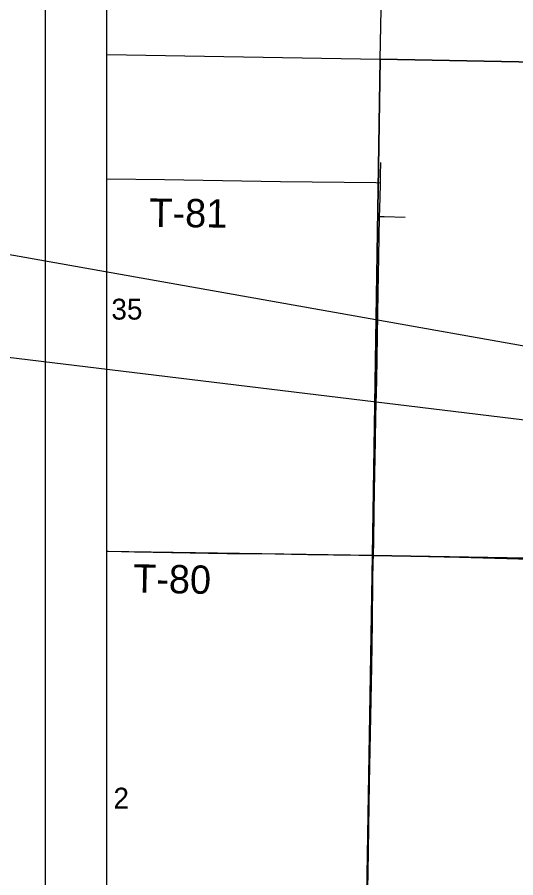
# Model space of a CAD drawing. Extents: x 0 to 68, y 0 to 52.9.
# Drawn here: x 24.447 to 25.412, y 17.291 to 18.957 of the extents above; entities that cross this region are included whole.
import ezdxf

# ---------------------------------------------------------------- set-up
doc = ezdxf.new("R2010")
doc.units = 0
for name, color, linetype in [('Default', 7, 'Continuous'), ('GM_X_Township_Road', 7, 'Continuous'), ('GM_X_Township_Road_Text', 7, 'Continuous'), ('SH_Data', 7, 'Continuous')]:
    doc.layers.add(name, color=color, linetype=linetype)

msp = doc.modelspace()

# ---------------------------------------------------------------- linework, layer by layer
at = {"layer": 'Default'}
msp.add_line((24.6206, 14.1085), (24.6206, 20.8614), dxfattribs=at)
for points in [[(25.4089, 19.8432), (26.1392, 19.8339), (26.1394, 19.8229), (26.1231, 18.8568), (25.1496, 18.8754), (25.1672, 19.7432)], [(24.6206, 18.8846), (25.1496, 18.8754), (25.1349, 17.9142), (24.6206, 17.9219)], [(26.0939, 17.2591), (26.0899, 16.9664), (26.0892, 16.9383), (25.1195, 16.9871), (25.1349, 17.9142), (26.1025, 17.8975), (26.0973, 17.5106)]]:
    msp.add_lwpolyline(points, dxfattribs=at)
msp.add_lwpolyline([(25.1496, 18.8754), (26.1231, 18.8568), (26.1025, 17.8975), (25.1349, 17.9142)], close=True, dxfattribs=at)
at = {"layer": 'GM_X_Township_Road'}
for points in [[(25.1506, 18.6361), (25.1507, 18.6508), (25.1512, 18.6753)], [(24.6206, 18.6436), (24.7326, 18.6422), (24.9572, 18.6386), (25.1417, 18.6363), (25.1506, 18.6361)], [(25.1489, 18.5706), (25.1492, 18.5857), (25.1506, 18.6329), (25.1506, 18.6361)], [(25.1367, 17.9144), (25.1374, 17.9416), (25.1385, 17.9985), (25.1392, 18.0405), (25.141, 18.1364), (25.1416, 18.1843), (25.1433, 18.2531), (25.1445, 18.34), (25.1461, 18.4239), (25.1476, 18.4928), (25.1489, 18.5706)], [(25.1489, 18.5706), (25.1574, 18.5705), (25.1982, 18.5695)], [(24.6206, 17.9226), (24.6232, 17.9226), (24.6742, 17.9216), (24.854, 17.9185), (24.9469, 17.9176), (25.0098, 17.9164), (25.1088, 17.915), (25.1367, 17.9144)], [(25.1211, 16.9864), (25.1224, 17.0606), (25.1243, 17.1595), (25.1256, 17.2404), (25.1268, 17.3003), (25.129, 17.4739), (25.1336, 17.6986), (25.135, 17.7855), (25.1359, 17.8664), (25.1366, 17.9023), (25.1367, 17.9144)], [(25.1367, 17.9144), (25.2136, 17.9129), (25.3035, 17.911), (25.4174, 17.9083), (25.5763, 17.905), (25.6211, 17.9039)]]:
    msp.add_lwpolyline(points, dxfattribs=at)
at = {"layer": 'SH_Data'}
msp.add_line((24.5015, 21), (24.5015, 14), dxfattribs=at)
msp.add_lwpolyline([(24.3814, 18.506), (27.9859, 17.8658), (24.3814, 18.3036)], close=True, dxfattribs=at)

# ---------------------------------------------------------------- texts
at = {"layer": 'Default'}
for s, height, p in [('35', 0.04038, (24.6297, 18.3712)), ('2', 0.0404, (24.6337, 17.4245))]:
    msp.add_text(s, height=height, rotation=0, dxfattribs=at).set_placement(p)
at = {"layer": 'GM_X_Township_Road_Text'}
for s, rotation, p in [('T-81', 359.2931, (24.703, 18.551)), ('T-80', 358.9386, (24.6714, 17.8428))]:
    msp.add_text(s, height=0.05481, rotation=rotation, dxfattribs=at).set_placement(p)

doc.saveas('drawing.dxf')
